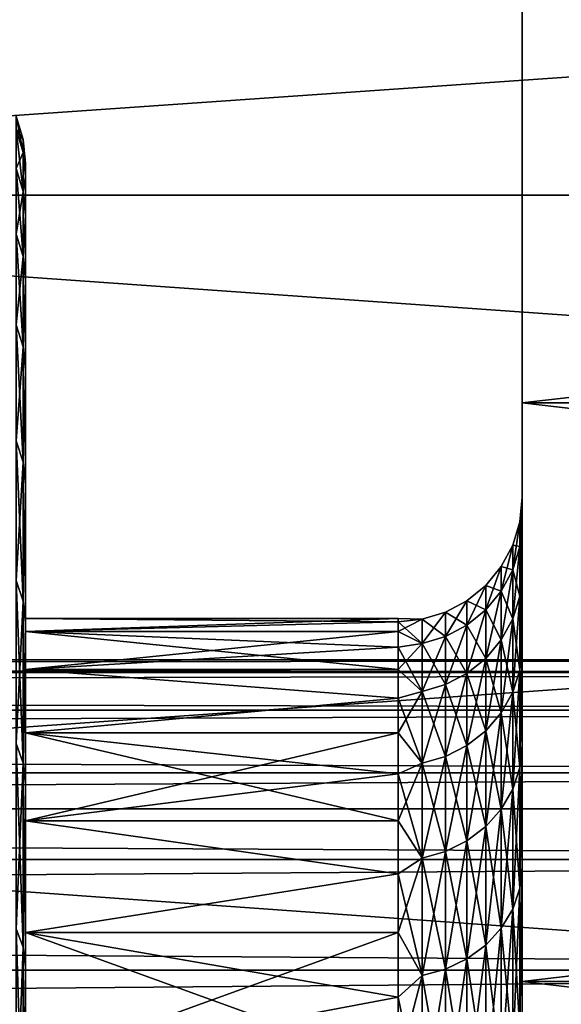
# Model space of a CAD drawing. Header units: metres. Extents: x -17 to 65, y -30 to 30.
# Tile 305 of 413: x 46.8 to 48.1, y 7.2 to 9.5. Entities that reach past the tile are written whole.
import ezdxf

# ---------------------------------------------------------------- set-up
doc = ezdxf.new("R2010")
doc.units = ezdxf.units.M
doc.layers.add('solid_508461', color=7, linetype='CONTINUOUS')

msp = doc.modelspace()

# ---------------------------------------------------------------- linework, layer by layer
at = {"layer": 'solid_508461'}
for points in [[(44, 9.123446, 28.579062), (65, 9.123444, 28.579062), (65, 10.582579, 28.071493)], [(44, 10.582563, 28.071505), (44, 9.123446, 28.579062), (65, 10.582579, 28.071493)], [(44, 10.582563, -28.071505), (65, 10.582579, -28.071493), (65, 9.123444, -28.579062)], [(44, 9.123446, -28.579062), (44, 10.582563, -28.071505), (65, 9.123444, -28.579062)], [(48, 9.993826, -25.082329), (48, 9.993826, 25.082329), (48, 8.621131, 25.586639)], [(60, 8.621131, 25.586639), (48, 8.621131, 25.586639), (48, 9.993826, 25.082329)], [(48, 8.621131, -25.586639), (48, 9.993826, -25.082329), (48, 8.621131, 25.586639)], [(60, 8.621131, 25.586639), (48, 9.993826, 25.082329), (60, 9.993826, 25.082329)], [(60, 9.993826, -25.082329), (48, 9.993826, -25.082329), (48, 8.621131, -25.586639)], [(60, 9.993826, -25.082329), (48, 8.621131, -25.586639), (60, 8.621131, -25.586639)], [(46.777275, 9.314533, 0), (46.794304, 9.258181), (46.794304, 9.226559, 0.764534)], [(46.777275, 9.314533, 0), (46.777275, 9.282719, -0.769188), (46.794304, 9.258181)], [(46.777275, 9.282719, 0.769188), (46.777275, 9.314533, 0), (46.794304, 9.226559, 0.764534)], [(46.777275, 9.282719, -0.769188), (46.794304, 9.226559, -0.764534), (46.794304, 9.258181)], [(46.777275, 9.282719, -0.769188), (46.777275, 9.187495, -1.533122), (46.794304, 9.226559, -0.764534)], [(46.777275, 9.282719, 0.769188), (46.794304, 9.226559, 0.764534), (46.794304, 9.131911, 1.523846)], [(46.777275, 9.187495, 1.533122), (46.777275, 9.282719, 0.769188), (46.794304, 9.131911, 1.523846)], [(46.794304, 9.258181), (46.799999, 9.199998, 0.000011), (46.799999, 9.168534, 0.760246)], [(46.794304, 9.258181), (46.794304, 9.226559, -0.764534), (46.799999, 9.199998, 0.000011)], [(46.794304, 9.226559, 0.764534), (46.794304, 9.258181), (46.799999, 9.168534, 0.760246)], [(46.777275, 9.187495, -1.533122), (46.794304, 9.131911, -1.523846), (46.794304, 9.226559, -0.764534)], [(46.794304, 9.226559, -0.764534), (46.799999, 9.168536, -0.760224), (46.799999, 9.199998, 0.000011)], [(46.794304, 9.226559, -0.764534), (46.794304, 9.131911, -1.523846), (46.799999, 9.168536, -0.760224)], [(46.794304, 9.131911, 1.523846), (46.794304, 9.226559, 0.764534), (46.799999, 9.168534, 0.760246)], [(46.777275, 9.187495, -1.533122), (46.777275, 9.02951, -2.286583), (46.794304, 9.131911, -1.523846)], [(46.777275, 9.187495, 1.533122), (46.794304, 9.131911, 1.523846), (46.794304, 8.974882, 2.272749)], [(46.777275, 9.02951, 2.286583), (46.777275, 9.187495, 1.533122), (46.794304, 8.974882, 2.272749)], [(46.799999, 9.168534, 0.760246), (46.799999, 9.199998, 0.000011), (46.799999, 9.168536, -0.760224)], [(46.794304, 9.131911, -1.523846), (46.799999, 9.074364, -1.51522), (46.799999, 9.168536, -0.760224)], [(46.794304, 9.131911, 1.523846), (46.799999, 9.168534, 0.760246), (46.799999, 9.07436, 1.515242)], [(46.799999, 9.168534, 0.760246), (46.799999, 9.168536, -0.760224), (46.799999, 9.074364, -1.51522)], [(46.799999, 9.07436, 1.515242), (46.799999, 9.168534, 0.760246), (46.799999, 9.074364, -1.51522)], [(44, 9.123446, 28.579062), (44, 7.640134, 29.010832), (65, 9.123444, 28.579062)], [(44, 9.123446, -28.579062), (65, 9.123444, -28.579062), (65, 7.640128, -29.010834)], [(44, 7.640134, -29.010832), (44, 9.123446, -28.579062), (65, 7.640128, -29.010834)], [(44, 7.640134, 29.010832), (65, 7.640128, 29.010834), (65, 9.123444, 28.579062)], [(46.777275, 9.02951, -2.286583), (46.794304, 8.974882, -2.272749), (46.794304, 9.131911, -1.523846)], [(46.794304, 9.131911, -1.523846), (46.794304, 8.974882, -2.272749), (46.799999, 9.074364, -1.51522)], [(46.794304, 8.974882, 2.272749), (46.794304, 9.131911, 1.523846), (46.799999, 9.07436, 1.515242)], [(46.794304, 8.974882, -2.272749), (46.799999, 8.918114, -2.259919), (46.799999, 9.074364, -1.51522)], [(46.794304, 8.974882, 2.272749), (46.799999, 9.07436, 1.515242), (46.799999, 8.918108, 2.259941)], [(46.799999, 9.07436, 1.515242), (46.799999, 9.074364, -1.51522), (46.799999, 8.918114, -2.259919)], [(46.799999, 8.918108, 2.259941), (46.799999, 9.07436, 1.515242), (46.799999, 8.918114, -2.259919)], [(46.777275, 9.02951, -2.286583), (46.777275, 8.809846, -3.024424), (46.794304, 8.974882, -2.272749)], [(46.777275, 9.02951, 2.286583), (46.794304, 8.974882, 2.272749), (46.794304, 8.756547, 3.006126)], [(46.777275, 8.809846, 3.024424), (46.777275, 9.02951, 2.286583), (46.794304, 8.756547, 3.006126)], [(46.777275, 8.809846, -3.024424), (46.794304, 8.756547, -3.006126), (46.794304, 8.974882, -2.272749)], [(46.794304, 8.974882, -2.272749), (46.794304, 8.756547, -3.006126), (46.799999, 8.918114, -2.259919)], [(46.794304, 8.756547, 3.006126), (46.794304, 8.974882, 2.272749), (46.799999, 8.918108, 2.259941)], [(46.794304, 8.756547, -3.006126), (46.799999, 8.700887, -2.989071), (46.799999, 8.918114, -2.259919)], [(46.794304, 8.756547, 3.006126), (46.799999, 8.918108, 2.259941), (46.799999, 8.700879, 2.989092)], [(46.799999, 8.918108, 2.259941), (46.799999, 8.918114, -2.259919), (46.799999, 8.700887, -2.989071)], [(46.799999, 8.700879, 2.989092), (46.799999, 8.918108, 2.259941), (46.799999, 8.700887, -2.989071)], [(46.777275, 8.809846, -3.024424), (46.777275, 8.530001, -3.741605), (46.794304, 8.756547, -3.006126)], [(46.777275, 8.809846, 3.024424), (46.794304, 8.756547, 3.006126), (46.794304, 8.478395, 3.718969)], [(46.777275, 8.530001, 3.741605), (46.777275, 8.809846, 3.024424), (46.794304, 8.478395, 3.718969)], [(46.777275, 8.530001, -3.741605), (46.794304, 8.478395, -3.718969), (46.794304, 8.756547, -3.006126)], [(46.794304, 8.756547, -3.006126), (46.794304, 8.478395, -3.718969), (46.799999, 8.700887, -2.989071)], [(46.794304, 8.478395, 3.718969), (46.794304, 8.756547, 3.006126), (46.799999, 8.700879, 2.989092)], [(46.794304, 8.478395, -3.718969), (46.799999, 8.424116, -3.69787), (46.799999, 8.700887, -2.989071)], [(46.794304, 8.478395, 3.718969), (46.799999, 8.700879, 2.989092), (46.799999, 8.424108, 3.697891)], [(46.799999, 8.700879, 2.989092), (46.799999, 8.700887, -2.989071), (46.799999, 8.424116, -3.69787)], [(46.799999, 8.424108, 3.697891), (46.799999, 8.700879, 2.989092), (46.799999, 8.424116, -3.69787)], [(48, 8.392417, 0.356821), (48, 8.621131, 25.586639), (48, 7.223251, 26.015852)], [(60, 7.223251, 26.015852), (48, 7.223251, 26.015852), (48, 8.621131, 25.586639)], [(48, 8.392417, 0.356821), (48, 8.621131, -25.586639), (48, 8.621131, 25.586639)], [(60, 7.223251, 26.015852), (48, 8.621131, 25.586639), (60, 8.621131, 25.586639)], [(48, 7.499197, -3.784447), (48, 7.223251, -26.015852), (48, 8.621131, -25.586639)], [(60, 8.621131, -25.586639), (48, 8.621131, -25.586639), (48, 7.223251, -26.015852)], [(48, 7.793327, -3.134328), (48, 7.499197, -3.784447), (48, 8.621131, -25.586639)], [(48, 8.031235, -2.461557), (48, 7.793327, -3.134328), (48, 8.621131, -25.586639)], [(48, 8.211164, -1.771088), (48, 8.031235, -2.461557), (48, 8.621131, -25.586639)], [(48, 8.331861, -1.06775), (48, 8.211164, -1.771088), (48, 8.621131, -25.586639)], [(48, 8.392417, -0.356803), (48, 8.331861, -1.06775), (48, 8.621131, -25.586639)], [(48, 8.392417, 0.356821), (48, 8.392417, -0.356803), (48, 8.621131, -25.586639)], [(60, 8.621131, -25.586639), (48, 7.223251, -26.015852), (60, 7.223251, -26.015852)], [(46.777275, 8.530001, -3.741605), (46.777275, 8.191887, -4.433228), (46.794304, 8.478395, -3.718969)], [(46.777275, 8.530001, 3.741605), (46.794304, 8.478395, 3.718969), (46.794304, 8.142326, 4.406407)], [(46.777275, 8.191887, 4.433228), (46.777275, 8.530001, 3.741605), (46.794304, 8.142326, 4.406407)], [(46.777275, 8.191887, -4.433228), (46.794304, 8.142326, -4.406407), (46.794304, 8.478395, -3.718969)], [(46.794304, 8.478395, -3.718969), (46.794304, 8.142326, -4.406407), (46.799999, 8.424116, -3.69787)], [(46.794304, 8.142326, 4.406407), (46.794304, 8.478395, 3.718969), (46.799999, 8.424108, 3.697891)], [(46.794304, 8.142326, -4.406407), (46.799999, 8.089766, -4.381287), (46.799999, 8.424116, -3.69787)], [(46.794304, 8.142326, 4.406407), (46.799999, 8.424108, 3.697891), (46.799999, 8.089755, 4.381307)], [(46.799999, 8.424108, 3.697891), (46.799999, 8.424116, -3.69787), (46.799999, 8.089766, -4.381287)], [(46.799999, 8.424108, 3.697891), (46.799999, 8.089766, -4.381287), (46.799999, 8.099993)], [(46.799999, 8.089755, 4.381307), (46.799999, 8.424108, 3.697891), (46.799999, 8.099993)], [(47.994236, 8.273911, -1.059516), (48, 8.331861, -1.06775), (48, 8.392417, -0.356803)], [(47.994236, 8.333957, -0.354022), (48, 8.392417, -0.356803), (48, 8.392417, 0.356821)], [(47.994236, 8.333957, -0.354022), (47.994236, 8.273911, -1.059516), (48, 8.392417, -0.356803)], [(47.994236, 8.273911, 1.059516), (48, 8.392417, 0.356821), (48, 8.331858, 1.067767)], [(47.994236, 8.333957, 0.354022), (47.994236, 8.333957, -0.354022), (48, 8.392417, 0.356821)], [(47.994236, 8.273911, 1.059516), (47.994236, 8.333957, 0.354022), (48, 8.392417, 0.356821)], [(48, 8.331858, 1.067767), (48, 8.392417, 0.356821), (48, 7.223251, 26.015852)], [(47.977142, 8.218035, -1.052361), (47.994236, 8.273911, -1.059516), (47.994236, 8.333957, -0.354022)], [(47.977142, 8.277676, -0.351631), (47.994236, 8.333957, -0.354022), (47.994236, 8.333957, 0.354022)], [(47.977142, 8.277676, -0.351631), (47.977142, 8.218035, -1.052361), (47.994236, 8.333957, -0.354022)], [(47.977142, 8.277676, 0.351631), (47.994236, 8.333957, 0.354022), (47.994236, 8.273911, 1.059516)], [(47.977142, 8.277676, 0.351631), (47.977142, 8.277676, -0.351631), (47.994236, 8.333957, 0.354022)], [(47.994236, 8.15425, -1.757375), (48, 8.211164, -1.771088), (48, 8.331861, -1.06775)], [(47.994236, 8.273911, -1.059516), (47.994236, 8.15425, -1.757375), (48, 8.331861, -1.06775)], [(47.994236, 8.15425, 1.757375), (48, 8.331858, 1.067767), (48, 8.211161, 1.771105)], [(47.994236, 8.15425, 1.757375), (47.994236, 8.273911, 1.059516), (48, 8.331858, 1.067767)], [(48, 8.211161, 1.771105), (48, 8.331858, 1.067767), (48, 7.223251, 26.015852)], [(47.949375, 8.166546, -1.045767), (47.977142, 8.218035, -1.052361), (47.977142, 8.277676, -0.351631)], [(47.949375, 8.225813, -0.349428), (47.977142, 8.277676, -0.351631), (47.977142, 8.277676, 0.351631)], [(47.949375, 8.225813, -0.349428), (47.949375, 8.166546, -1.045767), (47.977142, 8.277676, -0.351631)], [(47.949375, 8.225813, 0.349428), (47.977142, 8.277676, 0.351631), (47.977142, 8.218035, 1.052361)], [(47.949375, 8.225813, 0.349428), (47.949375, 8.225813, -0.349428), (47.977142, 8.277676, 0.351631)], [(47.977142, 8.218035, 1.052361), (47.977142, 8.277676, 0.351631), (47.994236, 8.273911, 1.059516)], [(47.977142, 8.099182, -1.745507), (47.994236, 8.15425, -1.757375), (47.994236, 8.273911, -1.059516)], [(47.977142, 8.218035, -1.052361), (47.977142, 8.099182, -1.745507), (47.994236, 8.273911, -1.059516)], [(47.977142, 8.218035, 1.052361), (47.994236, 8.273911, 1.059516), (47.994236, 8.15425, 1.757375)], [(47.912006, 8.121426, -1.039989), (47.949375, 8.166546, -1.045767), (47.949375, 8.225813, -0.349428)], [(47.912006, 8.180366, -0.347498), (47.949375, 8.225813, -0.349428), (47.949375, 8.225813, 0.349428)], [(47.912006, 8.180366, -0.347498), (47.912006, 8.121426, -1.039989), (47.949375, 8.225813, -0.349428)], [(47.912006, 8.180366, 0.347498), (47.949375, 8.225813, 0.349428), (47.949375, 8.166546, 1.045767)], [(47.912006, 8.180366, 0.347498), (47.912006, 8.180366, -0.347498), (47.949375, 8.225813, 0.349428)], [(47.949375, 8.166546, 1.045767), (47.949375, 8.225813, 0.349428), (47.977142, 8.218035, 1.052361)], [(47.949375, 8.048438, -1.734571), (47.977142, 8.099182, -1.745507), (47.977142, 8.218035, -1.052361)], [(47.949375, 8.166546, -1.045767), (47.949375, 8.048438, -1.734571), (47.977142, 8.218035, -1.052361)], [(47.949375, 8.166546, 1.045767), (47.977142, 8.218035, 1.052361), (47.977142, 8.099182, 1.745507)], [(47.977142, 8.099182, 1.745507), (47.977142, 8.218035, 1.052361), (47.994236, 8.15425, 1.757375)], [(47.994236, 7.975839, -2.442573), (48, 8.031235, -2.461557), (48, 8.211164, -1.771088)], [(47.994236, 8.15425, -1.757375), (47.994236, 7.975839, -2.442573), (48, 8.211164, -1.771088)], [(47.994236, 7.975839, 2.442573), (48, 8.211161, 1.771105), (48, 8.03123, 2.461574)], [(47.994236, 7.975839, 2.442573), (47.994236, 8.15425, 1.757375), (48, 8.211161, 1.771105)], [(48, 8.03123, 2.461574), (48, 8.211161, 1.771105), (48, 7.223251, 26.015852)], [(46.777275, 8.191887, -4.433228), (46.777275, 7.797815, -5.094567), (46.794304, 8.142326, -4.406407)], [(46.777275, 8.191887, 4.433228), (46.794304, 8.142326, 4.406407), (46.794304, 7.750638, 5.063745)], [(46.777275, 7.797815, 5.094567), (46.777275, 8.191887, 4.433228), (46.794304, 7.750638, 5.063745)], [(47.866474, 8.084414, -1.03525), (47.912006, 8.121426, -1.039989), (47.912006, 8.180366, -0.347498)], [(47.866474, 8.143085, -0.345914), (47.912006, 8.180366, -0.347498), (47.912006, 8.180366, 0.347498)], [(47.866474, 8.143085, -0.345914), (47.866474, 8.084414, -1.03525), (47.912006, 8.180366, -0.347498)], [(47.866474, 8.143085, 0.345914), (47.912006, 8.180366, 0.347498), (47.912006, 8.121426, 1.039989)], [(47.866474, 8.143085, 0.345914), (47.866474, 8.143085, -0.345914), (47.912006, 8.180366, 0.347498)], [(47.912006, 8.121426, 1.039989), (47.912006, 8.180366, 0.347498), (47.949375, 8.166546, 1.045767)], [(47.912006, 8.003971, -1.724988), (47.949375, 8.048438, -1.734571), (47.949375, 8.166546, -1.045767)], [(47.912006, 8.121426, -1.039989), (47.912006, 8.003971, -1.724988), (47.949375, 8.166546, -1.045767)], [(47.912006, 8.121426, 1.039989), (47.949375, 8.166546, 1.045767), (47.949375, 8.048438, 1.734571)], [(47.949375, 8.048438, 1.734571), (47.949375, 8.166546, 1.045767), (47.977142, 8.099182, 1.745507)], [(46.777275, 7.797815, -5.094567), (46.794304, 7.750638, -5.063745), (46.794304, 8.142326, -4.406407)], [(46.794304, 8.142326, -4.406407), (46.794304, 7.750638, -5.063745), (46.799999, 8.089766, -4.381287)], [(46.794304, 7.750638, 5.063745), (46.794304, 8.142326, 4.406407), (46.799999, 8.089755, 4.381307)], [(47.814533, 8.056933, -1.031731), (47.866474, 8.084414, -1.03525), (47.866474, 8.143085, -0.345914)], [(47.814533, 8.115405, -0.344738), (47.866474, 8.143085, -0.345914), (47.866474, 8.143085, 0.345914)], [(47.814533, 8.115405, -0.344738), (47.814533, 8.056933, -1.031731), (47.866474, 8.143085, -0.345914)], [(47.814533, 8.115405, 0.344738), (47.866474, 8.143085, 0.345914), (47.866474, 8.084414, 1.03525)], [(47.814533, 8.115405, 0.344738), (47.814533, 8.115405, -0.344738), (47.866474, 8.143085, 0.345914)], [(47.866474, 8.084414, 1.03525), (47.866474, 8.143085, 0.345914), (47.912006, 8.121426, 1.039989)], [(47.977142, 7.921976, -2.426078), (47.994236, 7.975839, -2.442573), (47.994236, 8.15425, -1.757375)], [(47.977142, 8.099182, -1.745507), (47.977142, 7.921976, -2.426078), (47.994236, 8.15425, -1.757375)], [(47.977142, 8.099182, 1.745507), (47.994236, 8.15425, 1.757375), (47.994236, 7.975839, 2.442573)], [(47.758179, 8.040043, -1.029568), (47.814533, 8.056933, -1.031731), (47.814533, 8.115405, -0.344738)], [(47.758179, 8.098392, -0.344015), (47.814533, 8.115405, -0.344738), (47.814533, 8.115405, 0.344738)], [(47.758179, 8.098392, -0.344015), (47.758179, 8.040043, -1.029568), (47.814533, 8.115405, -0.344738)], [(47.758179, 8.098392, 0.344015), (47.814533, 8.115405, 0.344738), (47.814533, 8.056933, 1.031731)], [(47.758179, 8.098392, 0.344015), (47.758179, 8.098392, -0.344015), (47.814533, 8.115405, 0.344738)], [(47.814533, 8.056933, 1.031731), (47.814533, 8.115405, 0.344738), (47.866474, 8.084414, 1.03525)], [(47.866474, 7.967494, -1.717126), (47.912006, 8.003971, -1.724988), (47.912006, 8.121426, -1.039989)], [(47.866474, 8.084414, -1.03525), (47.866474, 7.967494, -1.717126), (47.912006, 8.121426, -1.039989)], [(47.866474, 8.084414, 1.03525), (47.912006, 8.121426, 1.039989), (47.912006, 8.003971, 1.724988)], [(47.912006, 8.003971, 1.724988), (47.912006, 8.121426, 1.039989), (47.949375, 8.048438, 1.734571)], [(46.799999, 8.099993), (47.700001, 8.1, 0), (47.700001, 8.092291, 0.353317)], [(46.799999, 8.06918, -0.705921), (47.700001, 8.092291, -0.353317), (47.700001, 8.1, 0)], [(46.799999, 8.099993), (46.799999, 8.06918, -0.705921), (47.700001, 8.1, 0)], [(46.799999, 8.06918, 0.705921), (46.799999, 8.099993), (47.700001, 8.092291, 0.353317)], [(46.799999, 8.089766, -4.381287), (46.799999, 8.06918, -0.705921), (46.799999, 8.099993)], [(46.799999, 8.089755, 4.381307), (46.799999, 8.099993), (46.799999, 8.06918, 0.705921)], [(46.799999, 8.06918, 0.705921), (47.700001, 8.092291, 0.353317), (47.700001, 8.069177, 0.705961)], [(46.799999, 8.06918, -0.705921), (47.700001, 8.069177, -0.705961), (47.700001, 8.092291, -0.353317)], [(47.758179, 8.098392, 0.344015), (47.700001, 8.092291, 0.353317), (47.700001, 8.1, 0)], [(47.758179, 8.098392, -0.344015), (47.700001, 8.1, 0), (47.700001, 8.092291, -0.353317)], [(47.758179, 8.098392, 0.344015), (47.700001, 8.1, 0), (47.758179, 8.098392, -0.344015)], [(47.758179, 8.040043, 1.029568), (47.700001, 8.092291, 0.353317), (47.758179, 8.098392, 0.344015)], [(47.758179, 8.098392, -0.344015), (47.700001, 8.092291, -0.353317), (47.700001, 8.069177, -0.705961)], [(47.758179, 8.098392, -0.344015), (47.700001, 8.069177, -0.705961), (47.758179, 8.040043, -1.029568)], [(47.758179, 8.040043, 1.029568), (47.700001, 8.069177, 0.705961), (47.700001, 8.092291, 0.353317)], [(47.758179, 8.040043, 1.029568), (47.758179, 8.098392, 0.344015), (47.814533, 8.056933, 1.031731)], [(47.949375, 7.872342, -2.410877), (47.977142, 7.921976, -2.426078), (47.977142, 8.099182, -1.745507)], [(47.949375, 8.048438, -1.734571), (47.949375, 7.872342, -2.410877), (47.977142, 8.099182, -1.745507)], [(47.949375, 8.048438, 1.734571), (47.977142, 8.099182, 1.745507), (47.977142, 7.921976, 2.426078)], [(47.977142, 7.921976, 2.426078), (47.977142, 8.099182, 1.745507), (47.994236, 7.975839, 2.442573)], [(46.794304, 7.750638, -5.063745), (46.799999, 7.700027, -5.034833), (46.799999, 8.089766, -4.381287)], [(46.794304, 7.750638, 5.063745), (46.799999, 8.089755, 4.381307), (46.799999, 7.700015, 5.034853)], [(46.799999, 8.089766, -4.381287), (46.799999, 7.700027, -5.034833), (46.799999, 8.06918, -0.705921)], [(46.799999, 8.089755, 4.381307), (46.799999, 8.06918, 0.705921), (46.799999, 7.976933, 1.406573)], [(46.799999, 8.089755, 4.381307), (46.799999, 7.976933, 1.406573), (46.799999, 7.824023, 2.096348)], [(46.799999, 7.700015, 5.034853), (46.799999, 8.089755, 4.381307), (46.799999, 7.824023, 2.096348)], [(46.799999, 8.06918, 0.705921), (47.700001, 8.030704, 1.057262), (47.700001, 7.976943, 1.40655)], [(46.799999, 7.976933, 1.406573), (46.799999, 8.06918, 0.705921), (47.700001, 7.976943, 1.40655)], [(46.799999, 8.06918, 0.705921), (47.700001, 8.069177, 0.705961), (47.700001, 8.030704, 1.057262)], [(46.799999, 8.06918, -0.705921), (46.799999, 7.976933, -1.406573), (47.700001, 8.069177, -0.705961)], [(46.799999, 7.700027, -5.034833), (46.799999, 7.976933, -1.406573), (46.799999, 8.06918, -0.705921)], [(46.799999, 7.976933, -1.406573), (47.700001, 8.030704, -1.057262), (47.700001, 8.069177, -0.705961)], [(47.758179, 8.040043, 1.029568), (47.700001, 8.030704, 1.057262), (47.700001, 8.069177, 0.705961)], [(47.758179, 8.040043, -1.029568), (47.700001, 8.069177, -0.705961), (47.700001, 8.030704, -1.057262)], [(47.814533, 7.940411, -1.71129), (47.866474, 7.967494, -1.717126), (47.866474, 8.084414, -1.03525)], [(47.814533, 8.056933, -1.031731), (47.814533, 7.940411, -1.71129), (47.866474, 8.084414, -1.03525)], [(47.814533, 8.056933, 1.031731), (47.866474, 8.084414, 1.03525), (47.866474, 7.967494, 1.717126)], [(47.866474, 7.967494, 1.717126), (47.866474, 8.084414, 1.03525), (47.912006, 8.003971, 1.724988)], [(47.758179, 7.923765, -1.707702), (47.814533, 7.940411, -1.71129), (47.814533, 8.056933, -1.031731)], [(47.758179, 8.040043, -1.029568), (47.758179, 7.923765, -1.707702), (47.814533, 8.056933, -1.031731)], [(47.758179, 8.040043, 1.029568), (47.814533, 8.056933, 1.031731), (47.814533, 7.940411, 1.71129)], [(47.814533, 7.940411, 1.71129), (47.814533, 8.056933, 1.031731), (47.866474, 7.967494, 1.717126)], [(47.912006, 7.828847, -2.397557), (47.949375, 7.872342, -2.410877), (47.949375, 8.048438, -1.734571)], [(47.912006, 8.003971, -1.724988), (47.912006, 7.828847, -2.397557), (47.949375, 8.048438, -1.734571)], [(47.912006, 8.003971, 1.724988), (47.949375, 8.048438, 1.734571), (47.949375, 7.872342, 2.410877)], [(47.949375, 7.872342, 2.410877), (47.949375, 8.048438, 1.734571), (47.977142, 7.921976, 2.426078)], [(46.799999, 7.976933, -1.406573), (47.700001, 7.976943, -1.40655), (47.700001, 8.030704, -1.057262)], [(47.758179, 7.923765, 1.707702), (47.700001, 8.030704, 1.057262), (47.758179, 8.040043, 1.029568)], [(47.758179, 8.040043, -1.029568), (47.700001, 8.030704, -1.057262), (47.700001, 7.976943, -1.40655)], [(47.758179, 8.040043, -1.029568), (47.700001, 7.976943, -1.40655), (47.758179, 7.923765, -1.707702)], [(47.758179, 7.923765, 1.707702), (47.700001, 7.976943, 1.40655), (47.700001, 8.030704, 1.057262)], [(47.758179, 7.923765, 1.707702), (47.758179, 8.040043, 1.029568), (47.814533, 7.940411, 1.71129)], [(47.994236, 7.739961, -3.110172), (48, 7.793327, -3.134328), (48, 8.031235, -2.461557)], [(47.994236, 7.975839, -2.442573), (47.994236, 7.739961, -3.110172), (48, 8.031235, -2.461557)], [(47.994236, 7.739961, 3.110172), (48, 8.03123, 2.461574), (48, 7.793321, 3.134345)], [(47.994236, 7.739961, 3.110172), (47.994236, 7.975839, 2.442573), (48, 8.03123, 2.461574)], [(48, 7.793321, 3.134345), (48, 8.03123, 2.461574), (48, 7.223251, 26.015852)], [(52, 8.000004), (13.5, 7.999997), (13.5, 7.969555, 0.697266)], [(52, 8.000004), (52, 7.969554, -0.697277), (13.5, 7.999997)], [(52, 7.969554, 0.697277), (52, 8.000004), (13.5, 7.969555, 0.697266)], [(52, 7.969554, -0.697277), (13.5, 7.969555, -0.697266), (13.5, 7.999997)], [(47.866474, 7.793169, -2.386631), (47.912006, 7.828847, -2.397557), (47.912006, 8.003971, -1.724988)], [(47.866474, 7.967494, -1.717126), (47.866474, 7.793169, -2.386631), (47.912006, 8.003971, -1.724988)], [(47.866474, 7.967494, 1.717126), (47.912006, 8.003971, 1.724988), (47.912006, 7.828847, 2.397557)], [(47.912006, 7.828847, 2.397557), (47.912006, 8.003971, 1.724988), (47.949375, 7.872342, 2.410877)], [(46.799999, 7.976933, 1.406573), (47.700001, 7.976943, 1.40655), (47.700001, 7.907998, 1.753161)], [(46.799999, 7.976933, -1.406573), (47.700001, 7.907998, -1.753161), (47.700001, 7.976943, -1.40655)], [(46.799999, 7.824023, 2.096348), (46.799999, 7.976933, 1.406573), (47.700001, 7.907998, 1.753161)], [(46.799999, 7.976933, -1.406573), (46.799999, 7.824023, -2.096348), (47.700001, 7.907998, -1.753161)], [(46.799999, 7.700027, -5.034833), (46.799999, 7.824023, -2.096348), (46.799999, 7.976933, -1.406573)], [(47.758179, 7.923765, 1.707702), (47.700001, 7.907998, 1.753161), (47.700001, 7.976943, 1.40655)], [(47.758179, 7.923765, -1.707702), (47.700001, 7.976943, -1.40655), (47.700001, 7.907998, -1.753161)], [(47.977142, 7.687691, -3.089168), (47.994236, 7.739961, -3.110172), (47.994236, 7.975839, -2.442573)], [(47.977142, 7.921976, -2.426078), (47.977142, 7.687691, -3.089168), (47.994236, 7.975839, -2.442573)], [(47.977142, 7.921976, 2.426078), (47.994236, 7.975839, 2.442573), (47.994236, 7.739961, 3.110172)], [(52, 7.87846, -1.389211), (13.5, 7.878464, -1.389162), (13.5, 7.969555, -0.697266)], [(52, 7.969554, -0.697277), (52, 7.87846, -1.389211), (13.5, 7.969555, -0.697266)], [(52, 7.969554, 0.697277), (13.5, 7.969555, 0.697266), (13.5, 7.878464, 1.389162)], [(52, 7.87846, 1.389211), (52, 7.969554, 0.697277), (13.5, 7.878464, 1.389162)], [(47.814533, 7.766678, -2.378518), (47.866474, 7.793169, -2.386631), (47.866474, 7.967494, -1.717126)], [(47.814533, 7.940411, -1.71129), (47.814533, 7.766678, -2.378518), (47.866474, 7.967494, -1.717126)], [(47.814533, 7.940411, 1.71129), (47.866474, 7.967494, 1.717126), (47.866474, 7.793169, 2.386631)], [(47.866474, 7.793169, 2.386631), (47.866474, 7.967494, 1.717126), (47.912006, 7.828847, 2.397557)], [(47.758179, 7.750397, -2.373532), (47.814533, 7.766678, -2.378518), (47.814533, 7.940411, -1.71129)], [(47.758179, 7.923765, -1.707702), (47.758179, 7.750397, -2.373532), (47.814533, 7.940411, -1.71129)], [(47.758179, 7.923765, 1.707702), (47.814533, 7.940411, 1.71129), (47.814533, 7.766678, 2.378518)], [(47.814533, 7.766678, 2.378518), (47.814533, 7.940411, 1.71129), (47.866474, 7.793169, 2.386631)], [(46.799999, 7.824023, 2.096348), (47.700001, 7.907998, 1.753161), (47.700001, 7.823999, 2.096434)], [(46.799999, 7.824023, -2.096348), (47.700001, 7.823999, -2.096434), (47.700001, 7.907998, -1.753161)], [(47.758179, 7.750397, 2.373532), (47.700001, 7.907998, 1.753161), (47.758179, 7.923765, 1.707702)], [(47.758179, 7.923765, -1.707702), (47.700001, 7.907998, -1.753161), (47.700001, 7.823999, -2.096434)], [(47.758179, 7.923765, -1.707702), (47.700001, 7.823999, -2.096434), (47.758179, 7.750397, -2.373532)], [(47.758179, 7.750397, 2.373532), (47.700001, 7.823999, 2.096434), (47.700001, 7.907998, 1.753161)], [(47.758179, 7.750397, 2.373532), (47.758179, 7.923765, 1.707702), (47.814533, 7.766678, 2.378518)], [(47.949375, 7.639524, -3.069813), (47.977142, 7.687691, -3.089168), (47.977142, 7.921976, -2.426078)], [(47.949375, 7.872342, -2.410877), (47.949375, 7.639524, -3.069813), (47.977142, 7.921976, -2.426078)], [(47.949375, 7.872342, 2.410877), (47.977142, 7.921976, 2.426078), (47.977142, 7.687691, 3.089168)], [(47.977142, 7.687691, 3.089168), (47.977142, 7.921976, 2.426078), (47.994236, 7.739961, 3.110172)], [(52, 7.72739, -2.070597), (13.5, 7.727397, -2.07058), (13.5, 7.878464, -1.389162)], [(52, 7.87846, -1.389211), (52, 7.72739, -2.070597), (13.5, 7.878464, -1.389162)], [(52, 7.87846, 1.389211), (13.5, 7.878464, 1.389162), (13.5, 7.727397, 2.07058)], [(52, 7.72739, 2.070597), (52, 7.87846, 1.389211), (13.5, 7.727397, 2.07058)], [(47.912006, 7.597317, -3.052853), (47.949375, 7.639524, -3.069813), (47.949375, 7.872342, -2.410877)], [(47.912006, 7.828847, -2.397557), (47.912006, 7.597317, -3.052853), (47.949375, 7.872342, -2.410877)], [(47.912006, 7.828847, 2.397557), (47.949375, 7.872342, 2.410877), (47.949375, 7.639524, 3.069813)], [(47.949375, 7.639524, 3.069813), (47.949375, 7.872342, 2.410877), (47.977142, 7.687691, 3.089168)], [(46.799999, 7.824023, 2.096348), (47.700001, 7.725107, 2.435717), (47.700001, 7.61151, 2.770363)], [(46.799999, 7.611491, 2.770402), (46.799999, 7.824023, 2.096348), (47.700001, 7.61151, 2.770363)], [(46.799999, 7.824023, 2.096348), (47.700001, 7.823999, 2.096434), (47.700001, 7.725107, 2.435717)], [(46.799999, 7.824023, -2.096348), (46.799999, 7.611491, -2.770402), (47.700001, 7.823999, -2.096434)], [(46.799999, 7.700027, -5.034833), (46.799999, 7.611491, -2.770402), (46.799999, 7.824023, -2.096348)], [(46.799999, 7.700015, 5.034853), (46.799999, 7.824023, 2.096348), (46.799999, 7.611491, 2.770402)], [(46.799999, 7.611491, -2.770402), (47.700001, 7.725107, -2.435717), (47.700001, 7.823999, -2.096434)], [(47.758179, 7.750397, 2.373532), (47.700001, 7.725107, 2.435717), (47.700001, 7.823999, 2.096434)], [(47.758179, 7.750397, -2.373532), (47.700001, 7.823999, -2.096434), (47.700001, 7.725107, -2.435717)], [(47.866474, 7.562693, -3.03894), (47.912006, 7.597317, -3.052853), (47.912006, 7.828847, -2.397557)], [(47.866474, 7.793169, -2.386631), (47.866474, 7.562693, -3.03894), (47.912006, 7.828847, -2.397557)], [(47.866474, 7.793169, 2.386631), (47.912006, 7.828847, 2.397557), (47.912006, 7.597317, 3.052853)], [(47.912006, 7.597317, 3.052853), (47.912006, 7.828847, 2.397557), (47.949375, 7.639524, 3.069813)], [(46.777275, 7.797815, -5.094567), (46.777275, 7.350475, -5.721105), (46.794304, 7.750638, -5.063745)], [(46.777275, 7.797815, 5.094567), (46.794304, 7.750638, 5.063745), (46.794304, 7.306005, 5.686492)], [(46.777275, 7.350475, 5.721105), (46.777275, 7.797815, 5.094567), (46.794304, 7.306005, 5.686492)], [(47.814533, 7.536986, -3.02861), (47.866474, 7.562693, -3.03894), (47.866474, 7.793169, -2.386631)], [(47.814533, 7.766678, -2.378518), (47.814533, 7.536986, -3.02861), (47.866474, 7.793169, -2.386631)], [(47.814533, 7.766678, 2.378518), (47.866474, 7.793169, 2.386631), (47.866474, 7.562693, 3.03894)], [(47.866474, 7.562693, 3.03894), (47.866474, 7.793169, 2.386631), (47.912006, 7.597317, 3.052853)], [(47.994236, 7.448317, -3.755362), (48, 7.499197, -3.784447), (48, 7.793327, -3.134328)], [(47.994236, 7.739961, -3.110172), (47.994236, 7.448317, -3.755362), (48, 7.793327, -3.134328)], [(47.994236, 7.448317, 3.755362), (48, 7.793321, 3.134345), (48, 7.499189, 3.784463)], [(47.994236, 7.448317, 3.755362), (47.994236, 7.739961, 3.110172), (48, 7.793321, 3.134345)], [(48, 7.499189, 3.784463), (48, 7.793321, 3.134345), (48, 7.223251, 26.015852)], [(47.758179, 7.521186, -3.022261), (47.814533, 7.536986, -3.02861), (47.814533, 7.766678, -2.378518)], [(47.758179, 7.750397, -2.373532), (47.758179, 7.521186, -3.022261), (47.814533, 7.766678, -2.378518)], [(47.758179, 7.750397, 2.373532), (47.814533, 7.766678, 2.378518), (47.814533, 7.536986, 3.02861)], [(47.814533, 7.536986, 3.02861), (47.814533, 7.766678, 2.378518), (47.866474, 7.562693, 3.03894)], [(46.777275, 7.350475, -5.721105), (46.794304, 7.306005, -5.686492), (46.794304, 7.750638, -5.063745)], [(46.794304, 7.750638, -5.063745), (46.794304, 7.306005, -5.686492), (46.799999, 7.700027, -5.034833)], [(46.794304, 7.306005, 5.686492), (46.794304, 7.750638, 5.063745), (46.799999, 7.700015, 5.034853)], [(47.758179, 7.521186, 3.022261), (47.700001, 7.725107, 2.435717), (47.758179, 7.750397, 2.373532)], [(47.758179, 7.750397, -2.373532), (47.700001, 7.725107, -2.435717), (47.700001, 7.61151, -2.770363)], [(47.758179, 7.750397, -2.373532), (47.700001, 7.61151, -2.770363), (47.758179, 7.521186, -3.022261)], [(47.758179, 7.521186, 3.022261), (47.758179, 7.750397, 2.373532), (47.814533, 7.536986, 3.02861)], [(47.977142, 7.398016, -3.730001), (47.994236, 7.448317, -3.755362), (47.994236, 7.739961, -3.110172)], [(47.977142, 7.687691, -3.089168), (47.977142, 7.398016, -3.730001), (47.994236, 7.739961, -3.110172)], [(47.977142, 7.687691, 3.089168), (47.994236, 7.739961, 3.110172), (47.994236, 7.448317, 3.755362)], [(52, 7.517533, -2.736187), (13.5, 7.51755, -2.736134), (13.5, 7.727397, -2.07058)], [(52, 7.72739, -2.070597), (52, 7.517533, -2.736187), (13.5, 7.727397, -2.07058)], [(52, 7.72739, 2.070597), (13.5, 7.727397, 2.07058), (13.5, 7.51755, 2.736134)], [(52, 7.517533, 2.736187), (52, 7.72739, 2.070597), (13.5, 7.51755, 2.736134)], [(46.799999, 7.611491, -2.770402), (47.700001, 7.61151, -2.770363), (47.700001, 7.725107, -2.435717)], [(47.758179, 7.521186, 3.022261), (47.700001, 7.61151, 2.770363), (47.700001, 7.725107, 2.435717)], [(46.794304, 7.306005, -5.686492), (46.799999, 7.257667, -5.653872), (46.799999, 7.700027, -5.034833)], [(46.794304, 7.306005, 5.686492), (46.799999, 7.700015, 5.034853), (46.799999, 7.257654, 5.653889)], [(46.799999, 7.700027, -5.034833), (46.799999, 7.257667, -5.653872), (46.799999, 7.611491, -2.770402)], [(46.799999, 7.700015, 5.034853), (46.799999, 7.611491, 2.770402), (46.799999, 7.341137, 3.423116)], [(46.799999, 7.257654, 5.653889), (46.799999, 7.700015, 5.034853), (46.799999, 7.341137, 3.423116)], [(47.949375, 7.351665, -3.706631), (47.977142, 7.398016, -3.730001), (47.977142, 7.687691, -3.089168)], [(47.949375, 7.639524, -3.069813), (47.949375, 7.351665, -3.706631), (47.977142, 7.687691, -3.089168)], [(47.949375, 7.639524, 3.069813), (47.977142, 7.687691, 3.089168), (47.977142, 7.398016, 3.730001)], [(47.977142, 7.398016, 3.730001), (47.977142, 7.687691, 3.089168), (47.994236, 7.448317, 3.755362)], [(44, 7.640134, 29.010832), (44, 6.136563, 29.365671), (65, 7.640128, 29.010834)], [(44, 7.640134, -29.010832), (65, 7.640128, -29.010834), (65, 6.136523, -29.365679)], [(44, 6.136563, -29.365671), (44, 7.640134, -29.010832), (65, 6.136523, -29.365679)], [(44, 6.136563, 29.365671), (65, 6.136523, 29.365679), (65, 7.640128, 29.010834)], [(47.912006, 7.311048, -3.686153), (47.949375, 7.351665, -3.706631), (47.949375, 7.639524, -3.069813)], [(47.912006, 7.597317, -3.052853), (47.912006, 7.311048, -3.686153), (47.949375, 7.639524, -3.069813)], [(47.912006, 7.597317, 3.052853), (47.949375, 7.639524, 3.069813), (47.949375, 7.351665, 3.706631)], [(47.949375, 7.351665, 3.706631), (47.949375, 7.639524, 3.069813), (47.977142, 7.398016, 3.730001)], [(46.799999, 7.611491, 2.770402), (47.700001, 7.61151, 2.770363), (47.700001, 7.483424, 3.099736)], [(46.799999, 7.611491, -2.770402), (47.700001, 7.483424, -3.099736), (47.700001, 7.61151, -2.770363)], [(46.799999, 7.341137, 3.423116), (46.799999, 7.611491, 2.770402), (47.700001, 7.483424, 3.099736)], [(46.799999, 7.611491, -2.770402), (46.799999, 7.341137, -3.423116), (47.700001, 7.483424, -3.099736)], [(46.799999, 7.257667, -5.653872), (46.799999, 7.341137, -3.423116), (46.799999, 7.611491, -2.770402)], [(47.758179, 7.521186, 3.022261), (47.700001, 7.483424, 3.099736), (47.700001, 7.61151, 2.770363)], [(47.758179, 7.521186, -3.022261), (47.700001, 7.61151, -2.770363), (47.700001, 7.483424, -3.099736)], [(47.866474, 7.277728, -3.669353), (47.912006, 7.311048, -3.686153), (47.912006, 7.597317, -3.052853)], [(47.866474, 7.562693, -3.03894), (47.866474, 7.277728, -3.669353), (47.912006, 7.597317, -3.052853)], [(47.866474, 7.562693, 3.03894), (47.912006, 7.597317, 3.052853), (47.912006, 7.311048, 3.686153)], [(47.912006, 7.311048, 3.686153), (47.912006, 7.597317, 3.052853), (47.949375, 7.351665, 3.706631)], [(47.814533, 7.25299, -3.656881), (47.866474, 7.277728, -3.669353), (47.866474, 7.562693, -3.03894)], [(47.814533, 7.536986, -3.02861), (47.814533, 7.25299, -3.656881), (47.866474, 7.562693, -3.03894)], [(47.814533, 7.536986, 3.02861), (47.866474, 7.562693, 3.03894), (47.866474, 7.277728, 3.669353)], [(47.866474, 7.277728, 3.669353), (47.866474, 7.562693, 3.03894), (47.912006, 7.311048, 3.686153)], [(47.758179, 7.237785, 3.649215), (47.700001, 7.483424, 3.099736), (47.758179, 7.521186, 3.022261)], [(47.758179, 7.521186, -3.022261), (47.700001, 7.483424, -3.099736), (47.700001, 7.341093, -3.423208)], [(47.758179, 7.521186, -3.022261), (47.700001, 7.341093, -3.423208), (47.758179, 7.237785, -3.649215)], [(47.758179, 7.237785, -3.649215), (47.814533, 7.25299, -3.656881), (47.814533, 7.536986, -3.02861)], [(47.758179, 7.521186, -3.022261), (47.758179, 7.237785, -3.649215), (47.814533, 7.536986, -3.02861)], [(47.758179, 7.521186, 3.022261), (47.814533, 7.536986, 3.02861), (47.814533, 7.25299, 3.656881)], [(47.758179, 7.237785, 3.649215), (47.758179, 7.521186, 3.022261), (47.814533, 7.25299, 3.656881)], [(47.814533, 7.25299, 3.656881), (47.814533, 7.536986, 3.02861), (47.866474, 7.277728, 3.669353)], [(52, 7.250447, -3.380962), (13.5, 7.250454, -3.380956), (13.5, 7.51755, -2.736134)], [(52, 7.517533, -2.736187), (52, 7.250447, -3.380962), (13.5, 7.51755, -2.736134)], [(52, 7.517533, 2.736187), (13.5, 7.51755, 2.736134), (13.5, 7.250454, 3.380956)], [(52, 7.250447, 3.380962), (52, 7.517533, 2.736187), (13.5, 7.250454, 3.380956)], [(47.994236, 7.103007, -4.373495), (48, 7.15093, -4.407285), (48, 7.499197, -3.784447)], [(47.994236, 7.448317, -3.755362), (47.994236, 7.103007, -4.373495), (48, 7.499197, -3.784447)], [(47.994236, 7.103007, 4.373495), (48, 7.499189, 3.784463), (48, 7.150921, 4.407299)], [(47.994236, 7.103007, 4.373495), (47.994236, 7.448317, 3.755362), (48, 7.499189, 3.784463)], [(48, 7.499197, -3.784447), (48, 7.15093, -4.407285), (48, 7.223251, -26.015852)], [(48, 7.150921, 4.407299), (48, 7.499189, 3.784463), (48, 7.223251, 26.015852)], [(46.799999, 7.341137, 3.423116), (47.700001, 7.483424, 3.099736), (47.700001, 7.341093, 3.423208)], [(46.799999, 7.341137, -3.423116), (47.700001, 7.341093, -3.423208), (47.700001, 7.483424, -3.099736)], [(47.758179, 7.237785, 3.649215), (47.700001, 7.341093, 3.423208), (47.700001, 7.483424, 3.099736)], [(47.977142, 7.055038, -4.343959), (47.994236, 7.103007, -4.373495), (47.994236, 7.448317, -3.755362)], [(47.977142, 7.398016, -3.730001), (47.977142, 7.055038, -4.343959), (47.994236, 7.448317, -3.755362)], [(47.977142, 7.398016, 3.730001), (47.994236, 7.448317, 3.755362), (47.994236, 7.103007, 4.373495)], [(47.949375, 7.010836, -4.316743), (47.977142, 7.055038, -4.343959), (47.977142, 7.398016, -3.730001)], [(47.949375, 7.351665, -3.706631), (47.949375, 7.010836, -4.316743), (47.977142, 7.398016, -3.730001)], [(47.949375, 7.351665, 3.706631), (47.977142, 7.398016, 3.730001), (47.977142, 7.055038, 4.343959)], [(47.977142, 7.055038, 4.343959), (47.977142, 7.398016, 3.730001), (47.994236, 7.103007, 4.373495)], [(46.777275, 7.350475, -5.721105), (46.777275, 6.852924, -6.308561), (46.794304, 7.306005, -5.686492)], [(46.777275, 7.350475, 5.721105), (46.794304, 7.306005, 5.686492), (46.794304, 6.811465, 6.270395)], [(46.777275, 6.852924, 6.308561), (46.777275, 7.350475, 5.721105), (46.794304, 6.811465, 6.270395)], [(46.799999, 7.341137, 3.423116), (47.700001, 7.184787, 3.740165), (47.700001, 7.014805, 4.050001)], [(46.799999, 7.014775, 4.050049), (46.799999, 7.341137, 3.423116), (47.700001, 7.014805, 4.050001)], [(46.799999, 7.341137, 3.423116), (47.700001, 7.341093, 3.423208), (47.700001, 7.184787, 3.740165)], [(46.799999, 7.341137, -3.423116), (46.799999, 7.014775, -4.050049), (47.700001, 7.341093, -3.423208)], [(46.799999, 7.257667, -5.653872), (46.799999, 7.014775, -4.050049), (46.799999, 7.341137, -3.423116)], [(46.799999, 7.257654, 5.653889), (46.799999, 7.341137, 3.423116), (46.799999, 7.014775, 4.050049)], [(46.799999, 7.014775, -4.050049), (47.700001, 7.184787, -3.740165), (47.700001, 7.341093, -3.423208)], [(47.758179, 7.237785, 3.649215), (47.700001, 7.184787, 3.740165), (47.700001, 7.341093, 3.423208)], [(47.758179, 7.237785, -3.649215), (47.700001, 7.341093, -3.423208), (47.700001, 7.184787, -3.740165)], [(47.912006, 6.972102, -4.292893), (47.949375, 7.010836, -4.316743), (47.949375, 7.351665, -3.706631)], [(47.912006, 7.311048, -3.686153), (47.912006, 6.972102, -4.292893), (47.949375, 7.351665, -3.706631)], [(47.912006, 7.311048, 3.686153), (47.949375, 7.351665, 3.706631), (47.949375, 7.010836, 4.316743)], [(47.949375, 7.010836, 4.316743), (47.949375, 7.351665, 3.706631), (47.977142, 7.055038, 4.343959)], [(46.777275, 6.852924, -6.308561), (46.794304, 6.811465, -6.270395), (46.794304, 7.306005, -5.686492)], [(46.794304, 7.306005, -5.686492), (46.794304, 6.811465, -6.270395), (46.799999, 7.257667, -5.653872)], [(46.794304, 6.811465, 6.270395), (46.794304, 7.306005, 5.686492), (46.799999, 7.257654, 5.653889)], [(47.866474, 6.940327, -4.273329), (47.912006, 6.972102, -4.292893), (47.912006, 7.311048, -3.686153)], [(47.866474, 7.277728, -3.669353), (47.866474, 6.940327, -4.273329), (47.912006, 7.311048, -3.686153)], [(47.866474, 7.277728, 3.669353), (47.912006, 7.311048, 3.686153), (47.912006, 6.972102, 4.292893)], [(47.912006, 6.972102, 4.292893), (47.912006, 7.311048, 3.686153), (47.949375, 7.010836, 4.316743)], [(47.814533, 6.916736, -4.258803), (47.866474, 6.940327, -4.273329), (47.866474, 7.277728, -3.669353)], [(47.814533, 7.25299, -3.656881), (47.814533, 6.916736, -4.258803), (47.866474, 7.277728, -3.669353)], [(47.814533, 7.25299, 3.656881), (47.866474, 7.277728, 3.669353), (47.866474, 6.940327, 4.273329)], [(47.866474, 6.940327, 4.273329), (47.866474, 7.277728, 3.669353), (47.912006, 6.972102, 4.292893)], [(52, 6.928203, -4), (13.5, 6.928203, -4), (13.5, 7.250454, -3.380956)], [(52, 7.250447, -3.380962), (52, 6.928203, -4), (13.5, 7.250454, -3.380956)], [(52, 7.250447, 3.380962), (13.5, 7.250454, 3.380956), (13.5, 6.928203, 4)], [(52, 6.928203, 4), (52, 7.250447, 3.380962), (13.5, 6.928203, 4)], [(46.794304, 6.811465, -6.270395), (46.799999, 6.765662, -6.234243), (46.799999, 7.257667, -5.653872)], [(46.794304, 6.811465, 6.270395), (46.799999, 7.257654, 5.653889), (46.799999, 6.765646, 6.23426)], [(46.799999, 7.257667, -5.653872), (46.799999, 6.765662, -6.234243), (46.799999, 7.014775, -4.050049)], [(46.799999, 6.765646, 6.23426), (46.799999, 7.257654, 5.653889), (46.799999, 7.014775, 4.050049)], [(47.758179, 6.902236, 4.249875), (47.700001, 7.184787, 3.740165), (47.758179, 7.237785, 3.649215)], [(47.758179, 7.237785, -3.649215), (47.700001, 7.184787, -3.740165), (47.700001, 7.014805, -4.050001)], [(47.758179, 7.237785, -3.649215), (47.700001, 7.014805, -4.050001), (47.758179, 6.902236, -4.249875)], [(47.758179, 6.902236, -4.249875), (47.814533, 6.916736, -4.258803), (47.814533, 7.25299, -3.656881)], [(47.758179, 7.237785, -3.649215), (47.758179, 6.902236, -4.249875), (47.814533, 7.25299, -3.656881)], [(47.758179, 7.237785, 3.649215), (47.814533, 7.25299, 3.656881), (47.814533, 6.916736, 4.258803)], [(47.758179, 6.902236, 4.249875), (47.758179, 7.237785, 3.649215), (47.814533, 6.916736, 4.258803)], [(47.814533, 6.916736, 4.258803), (47.814533, 7.25299, 3.656881), (47.866474, 6.940327, 4.273329)], [(48, 7.150921, 4.407299), (48, 7.223251, 26.015852), (48, 5.804135, 26.368771)], [(60, 5.804135, 26.368771), (48, 5.804135, 26.368771), (48, 7.223251, 26.015852)], [(60, 5.804135, 26.368771), (48, 7.223251, 26.015852), (60, 7.223251, 26.015852)], [(48, 5.808467, -6.068089), (48, 5.804135, -26.368771), (48, 7.223251, -26.015852)], [(60, 7.223251, -26.015852), (48, 7.223251, -26.015852), (48, 5.804135, -26.368771)], [(48, 6.302543, -5.55319), (48, 5.808467, -6.068089), (48, 7.223251, -26.015852)], [(48, 6.751069, -4.998307), (48, 6.302543, -5.55319), (48, 7.223251, -26.015852)], [(48, 7.15093, -4.407285), (48, 6.751069, -4.998307), (48, 7.223251, -26.015852)], [(60, 7.223251, -26.015852), (48, 5.804135, -26.368771), (60, 5.804135, -26.368771)], [(46.799999, 7.014775, -4.050049), (47.700001, 7.014805, -4.050001), (47.700001, 7.184787, -3.740165)], [(47.758179, 6.902236, 4.249875), (47.700001, 7.014805, 4.050001), (47.700001, 7.184787, 3.740165)]]:
    msp.add_3dface(points, dxfattribs=at)

doc.saveas('drawing.dxf')
